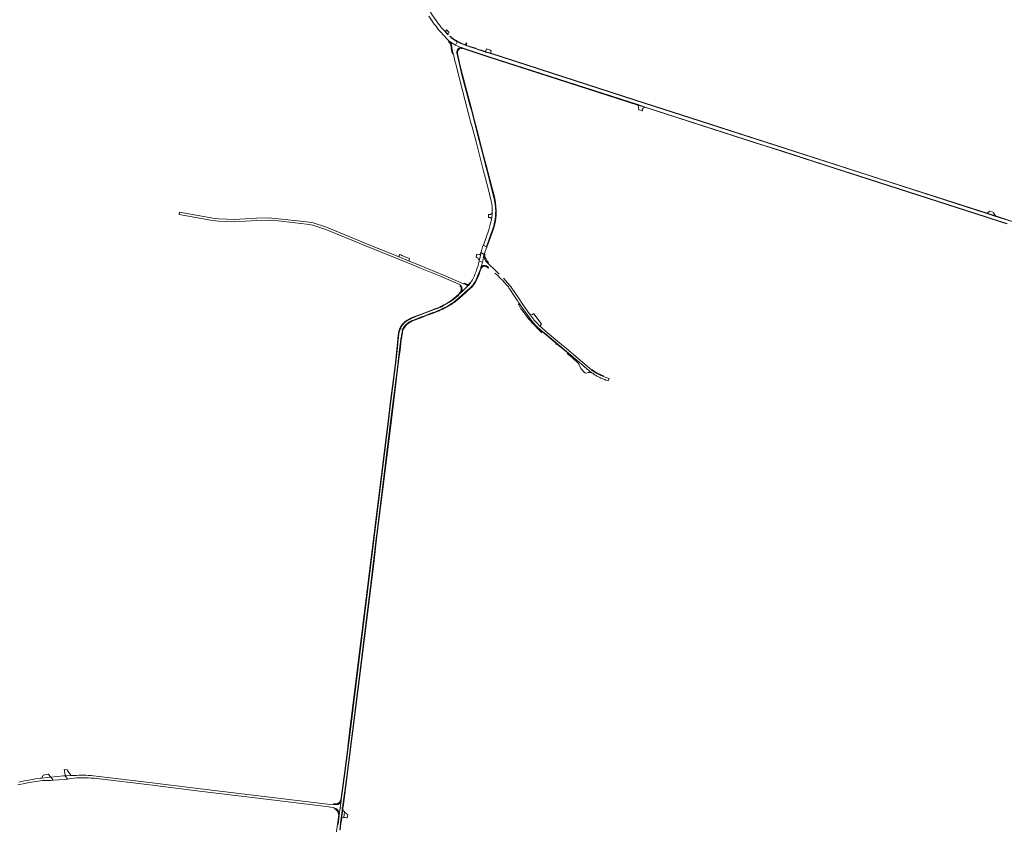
# Model space of a CAD drawing. Header units: metres. Extents: x 166325 to 190320, y 381923 to 404576.
# Tile 940 of 1056: x 179006 to 180291, y 387202 to 388253. Entities that reach past the tile are written whole.
import ezdxf

# ---------------------------------------------------------------- set-up
doc = ezdxf.new("R2010")
doc.units = ezdxf.units.M
for name, color, linetype, lineweight in [('B-WE-VH-VERHARDING_ASFALT-GV', 8, 'Continuous', 18), ('B-WE-VH-VERHARDING_BETON-GV', 8, 'Continuous', 18), ('B-WE-VH-VERHARDING_BETONSTRAATSTEEN-GV', 8, 'Continuous', 18), ('B-WE-VH-VERHARDING_STRAATBAKSTEEN-GV', 8, 'Continuous', 18)]:
    doc.layers.add(name, color=color, linetype=linetype, lineweight=lineweight)

msp = doc.modelspace()

# ---------------------------------------------------------------- linework, layer by layer
at = {"layer": 'B-WE-VH-VERHARDING_ASFALT-GV', "flags": 128}
for points in [[(179550.728, 388249.297), (179550.544, 388249.553), (179545.603, 388256.455), (179544.659, 388257.957), (179541.23, 388263.419), (179530.952, 388280.66), (179528.567, 388284.949), (179525.789, 388289.947), (179524.991, 388291.383), (179524.934, 388291.493), (179521.794, 388297.482), (179519.866, 388301.16), (179515.493, 388309.906), (179511.009, 388319.571), (179501.427, 388339.57), (179491.762, 388359.903), (179488.113, 388368.008), (179488.052, 388368.162), (179486.136, 388372.994), (179486, 388373.287)], [(179554.36, 388237.061), (179564.43, 388226.22)], [(179574.592, 388219.498), (179574.916, 388220.163), (179576.692, 388223.811)], [(179570.975, 388210.202), (179571.47, 388208.194), (179572.187, 388205.285), (179573.793, 388198.765), (179574.385, 388196.365), (179583.69, 388160.267), (179594.72, 388117.912), (179596.148, 388112.536), (179601.338, 388093.004), (179610.683, 388056.585), (179616.539, 388034.044), (179621.084, 388015.838)], [(179582.832, 388215.9), (179582.733, 388215.951)], [(179582.733, 388215.951), (179582.832, 388215.9), (179583.631, 388215.635)], [(179583.631, 388215.635), (179583.827, 388215.57), (179584.707, 388215.279), (179618.28, 388204.161), (179812.413, 388141.622), (179822.221, 388138.463), (179966.529, 388091.998), (179977.557, 388088.449), (180000, 388081.226), (180057.301, 388062.709), (180114.601, 388044.191), (180267.101, 387995.34), (180288.477, 387988.389), (180294.485, 387986.435)], [(179613.955, 388210.316), (179613.622, 388210.42), (179613.478, 388210.465), (179613.002, 388210.615)], [(180302.253, 387988.603), (180279.924, 387995.785), (180267.831, 387999.675), (180115.931, 388048.531), (179893.8, 388120.221), (179808.37, 388147.631), (179620.672, 388208.227), (179620.067, 388208.422), (179618.851, 388208.814)], [(179588.94, 387906.244), (179585.581, 387907.675), (179584.975, 387907.933), (179560.89, 387918.19), (179520.793, 387934.804), (179514.14, 387937.488), (179499.521, 387943.385), (179457.279, 387960.424), (179406.241, 387981.598), (179388.841, 387987.34), (179380.454, 387988.646), (179343.446, 387992.774), (179329.921, 387993.779), (179315.166, 387993.35), (179300.061, 387992.633), (179286.15, 387991.718), (179276.167, 387992.028), (179265.476, 387992.46), (179257.749, 387993.464), (179214.387, 388001.318), (179213.974, 387998.344), (179257.289, 387990.498), (179265.222, 387989.468), (179276.059, 387989.03), (179286.202, 387988.714), (179300.231, 387989.637), (179315.28, 387990.352), (179329.853, 387990.775), (179343.168, 387989.786), (179380.056, 387985.672), (179388.135, 387984.414), (179405.195, 387978.784), (179456.143, 387957.648), (179519.639, 387932.034), (179526.532, 387929.028), (179552.719, 387918.666), (179578.862, 387907.485), (179581.36, 387905.871)], [(179620.344, 387987.042), (179617.943, 387978.333), (179611.091, 387958.14)], [(179611.091, 387958.14), (179614.956, 387956.009), (179622.424, 387977.154)], [(179611.644, 387946.12), (179607.633, 387948.48), (179607.454, 387947.42)], [(179605.08, 387945.378), (179602.328, 387946.286), (179602.106, 387945.294), (179601.393, 387942.022)], [(179601.393, 387942.022), (179603.449, 387941.466)], [(179605.452, 387937.707), (179605.339, 387937.236), (179609.216, 387936.201), (179609.644, 387936.087)], [(179609.644, 387936.087), (179609.216, 387936.201), (179605.339, 387937.236)], [(179616.656, 387934.754), (179615.208, 387936.154)], [(179631.616, 387920.335), (179623.651, 387928.008), (179619.903, 387931.618), (179618.644, 387932.832), (179616.656, 387934.754)], [(179607.357, 387928.317), (179607.383, 387928.411), (179607.42, 387928.537), (179607.474, 387928.698)], [(179607.55, 387928.925), (179607.474, 387928.698)], [(179592.097, 387906.563), (179591.951, 387906.371), (179591.771, 387906.134), (179589.766, 387904.224), (179587.153, 387901.735), (179582.254, 387897.068)], [(179644.246, 387902.664), (179646.322, 387899.514), (179650.318, 387893.453), (179655.634, 387885.388), (179655.746, 387885.218), (179656.38, 387884.3), (179656.94, 387883.481), (179656.944, 387883.476), (179663.431, 387874.077), (179671.182, 387863.564), (179671.042, 387863.407), (179670.912, 387863.262)], [(179672.004, 387867.111), (179670.969, 387868.46), (179669.441, 387870.587), (179664.443, 387877.545), (179663.204, 387879.414), (179655.731, 387890.684), (179648.154, 387901.963)], [(179579.051, 387889.269), (179585.733, 387895.457)], [(179518.343, 387859.815), (179527.202, 387863.367), (179529.969, 387864.476), (179534.33, 387866.093), (179542.96, 387869.294), (179548.187, 387871.393), (179552.575, 387873.156)], [(179544.303, 387873.169), (179526.341, 387866.39), (179522.077, 387864.781), (179519.993, 387863.994)], [(179502.127, 387848.509), (179505.591, 387848.838), (179505.965, 387848.874)], [(179743.749, 387802.556), (179737.238, 387808.028), (179716.653, 387825.479), (179715.578, 387826.386), (179694.774, 387843.937), (179687.29, 387850.223)], [(179687.867, 387845.372), (179689.181, 387844.588), (179690.291, 387843.926), (179690.387, 387843.868), (179692.746, 387841.876), (179694.441, 387840.444), (179719.374, 387819.393), (179719.491, 387819.295)], [(179499.822, 387835.112), (179499.76, 387834.518), (179498.728, 387824.684), (179497.057, 387808.766), (179493.617, 387780.844), (179490.243, 387754.497), (179487.071, 387728.313), (179436.87, 387322.266), (179430.488, 387271.81), (179425.418, 387233.61), (179425.36, 387233.17), (179425.352, 387233.118), (179425.345, 387233.066), (179424.058, 387223.55), (179427.084, 387223.182)], [(179427.084, 387223.182), (179427.658, 387227.563), (179431.039, 387251.966), (179433.174, 387268.352), (179447.347, 387382.374), (179447.722, 387385.391), (179456.17, 387453.34), (179463.854, 387515.959), (179471.538, 387578.578), (179471.842, 387581.056), (179481.036, 387655.983), (179490.23, 387730.91), (179498.69, 387798.574), (179500.167, 387810.42), (179501.508, 387821.906), (179503.135, 387834.917)], [(179753.079, 387794.717), (179752.159, 387795.49), (179743.749, 387802.556)], [(179752.554, 387791.493), (179752.943, 387791.22)], [(179767.415, 387786.892), (179765.528, 387787.529)], [(179773.857, 387781.201), (179775.086, 387784.304), (179767.415, 387786.892)], [(179003.305, 387253.559), (179012.579, 387255.636), (179018.049, 387256.719), (179026.666, 387258.109), (179035.236, 387259.26), (179040.269, 387259.573), (179042.393, 387259.56), (179042.955, 387259.206), (179046.507, 387259.429), (179049.159, 387259.596), (179046.46, 387263.842), (179046.133, 387263.845), (179034.46, 387262.455), (179032.721, 387262.246), (179026.432, 387261.377), (179017.585, 387259.94), (179012.113, 387258.874), (179004.342, 387257.239)], [(179079.666, 387266.073), (179072.7, 387265.73), (179072.19, 387265.705), (179066.821, 387265.44), (179065.591, 387265.474), (179065.206, 387265.485), (179068.064, 387261.18), (179072.331, 387262), (179076.517, 387262.37)], [(179419.303, 387227.816), (179415.312, 387228.077), (179407.46, 387228.59), (179238.004, 387249.103), (179234.751, 387249.497), (179178.75, 387256.5), (179105.403, 387265.189)], [(179106.524, 387261.916), (179179.06, 387253.28), (179236.76, 387246.03), (179341.84, 387233.38), (179409.26, 387225.12), (179416.038, 387223.767)], [(179422.822, 387214.413), (179424.058, 387223.55), (179425.345, 387233.066)], [(179423.326, 387194.997), (179424.508, 387203.54), (179424.565, 387203.976), (179427.084, 387223.182), (179424.058, 387223.55), (179422.822, 387214.413), (179422.814, 387214.348), (179422.805, 387214.283), (179421.138, 387201.951)]]:
    msp.add_lwpolyline(points, dxfattribs=at)
at = {"layer": 'B-WE-VH-VERHARDING_ASFALT-GV'}
for points in [[(179539.742, 388256.998, 0.02567125), (179554.36, 388237.061)], [(179562.452, 388235.335, -0.03340086), (179550.728, 388249.297)], [(179565.01, 388232.741, -0.00669943), (179562.452, 388235.335)], [(179569.86, 388228.353, -0.01518888), (179567.607, 388230.245)], [(179564.43, 388226.22, -0.02837878), (179565.802, 388224.949)], [(179565.802, 388224.949, -0.01649967), (179566.182, 388224.679)], [(179566.182, 388224.679, -0.00767709), (179566.327, 388224.568)], [(179574.592, 388219.498, -0.03656708), (179566.327, 388224.568)], [(179566.327, 388224.568, -0.19168388), (179569.371, 388219.307)], [(179569.392, 388219.065, 0.00561939), (179569.517, 388217.813)], [(179569.517, 388217.813, 0.0384661), (179570.975, 388210.202)], [(179574.592, 388219.498, 0.03332996), (179582.733, 388215.951)], [(179577.878, 388223.176, -0.00599065), (179576.692, 388223.811)], [(179576.138, 388210.585, -0.02076318), (179576.234, 388211.163)], [(179578.87, 388215.243, -0.20082259), (179581.98, 388216.101)], [(179621.084, 388015.838, -0.06548592), (179622.433, 388000.279)], [(179622.433, 388000.279, -0.01081484), (179622.27, 387997.781)], [(179621.61, 387992.692, -0.02438997), (179620.344, 387987.042)], [(179622.424, 387977.154, 0.01870401), (179624.094, 387982.245)], [(179605.339, 387937.236, -0.02289183), (179601.413, 387923.831)], [(179603.449, 387941.466, -0.10393705), (179604.927, 387939.517)], [(179604.927, 387939.517, -0.0533968), (179605.345, 387938.314)], [(179605.558, 387945.524, -0.03457651), (179605.08, 387945.378)], [(179605.345, 387938.314, -0.02800752), (179605.452, 387937.707)], [(179607.454, 387947.42, -0.01637875), (179605.452, 387937.707)], [(179607.089, 387946.733, -0.14930797), (179605.558, 387945.524)], [(179607.387, 387947.26, -0.04507646), (179607.089, 387946.733)], [(179607.454, 387947.42, -0.02040645), (179607.387, 387947.26)], [(179607.55, 387928.925, 0.0184835), (179609.644, 387936.087)], [(179609.644, 387936.087, 0.01740959), (179611.13, 387942.97)], [(179611.644, 387946.12, -0.00824173), (179611.13, 387942.97)], [(179611.582, 387944.569, -0.03092414), (179611.644, 387946.12)], [(179615.208, 387936.154, -0.1941733), (179611.582, 387944.569)], [(179601.413, 387923.831, -0.04453108), (179594.618, 387909.508)], [(179609.819, 387931.297, -0.03818239), (179610.453, 387931.545)], [(179610.453, 387931.545, -0.0949215), (179612.18, 387931.731)], [(179612.18, 387931.731, -0.17517444), (179617.174, 387929.669)], [(179625.984, 387921.526, -0.04198586), (179641.087, 387906.526)], [(179641.725, 387910.11, 0.01466719), (179637.281, 387914.934)], [(179648.154, 387901.963, 0.02298087), (179641.725, 387910.11)], [(179581.715, 387896.408, -0.00764286), (179579.828, 387894.5)], [(179582.254, 387897.068, -0.04268995), (179581.715, 387896.408)], [(179583.156, 387900.092, -0.15731321), (179582.254, 387897.068)], [(179583.13, 387900.663, -0.01406112), (179583.156, 387900.092)], [(179585.733, 387895.457, -0.03000718), (179591.1, 387900.337)], [(179591.241, 387906.188, -0.1007746), (179589.686, 387906.074)], [(179593.58, 387902.376, 0.0134873), (179595.875, 387904.485)], [(179641.087, 387906.526, -0.00980071), (179644.246, 387902.664)], [(179552.575, 387873.156, 0.04823923), (179567.965, 387881.003)], [(179512.762, 387856.814, -0.02680598), (179514.813, 387858.135)], [(179517.625, 387859.528, -0.00696446), (179518.343, 387859.815)], [(179675.084, 387858.133, 0.03792968), (179687.867, 387845.372)], [(179502.127, 387848.509, 0.05336235), (179500.717, 387843.488)], [(179504.711, 387844.49, -0.01033696), (179504.888, 387845.364)], [(179506.842, 387850.824, -0.08530747), (179512.762, 387856.814)], [(179687.29, 387850.223, -0.00934352), (179684.596, 387852.675)], [(179500.717, 387843.488, 0.03201877), (179499.822, 387835.112)], [(179503.135, 387834.917, -0.0066632), (179503.564, 387838.051)], [(179763.219, 387788.526, -0.05808791), (179753.079, 387794.717)], [(179752.943, 387791.22, 0.01236144), (179757.185, 387788.401)], [(179757.185, 387788.401, 0.01368982), (179761.035, 387786.316)], [(179761.035, 387786.316, 0.02367954), (179767.74, 387783.313)], [(179767.74, 387783.313, 0.02086506), (179773.857, 387781.201)], [(179076.517, 387262.37, -0.05172102), (179106.524, 387261.916)], [(179092.196, 387266.181, 0.02027122), (179079.666, 387266.073)], [(179105.403, 387265.189, 0.02126143), (179092.196, 387266.181)], [(179425.345, 387233.066, -0.36450159), (179419.303, 387227.816)], [(179416.038, 387223.767, -0.39125515), (179422.822, 387214.413)]]:
    msp.add_lwpolyline(points, format="xyb", dxfattribs=at)
at = {"layer": 'B-WE-VH-VERHARDING_ASFALT-GV', "flags": 128}
for points in [[(179609.892, 387955.895), (179608.404, 387951.012), (179607.633, 387948.48), (179611.967, 387945.93), (179612.79, 387948.574), (179614.323, 387953.499), (179615.083, 387955.939), (179610.65, 387958.383)], [(179068.064, 387261.18), (179065.206, 387265.485), (179062.883, 387265.275), (179046.46, 387263.842), (179049.159, 387259.596), (179064.246, 387260.847)], [(179434.032, 387215.046), (179432.204, 387216.07), (179430.263, 387217.769), (179429.764, 387218.427), (179428.614, 387210.888), (179430.664, 387211.089), (179432.404, 387210.743), (179433.242, 387210.577)]]:
    msp.add_lwpolyline(points, close=True, dxfattribs=at)
at = {"layer": 'B-WE-VH-VERHARDING_BETON-GV', "flags": 128}
for points in [[(179567.941, 388230.579), (179567.451, 388231.04), (179567.126, 388230.697)], [(179567.126, 388230.697), (179567.607, 388230.245)], [(179566.182, 388224.679), (179566.178, 388224.675), (179566.121, 388224.609), (179565.45, 388223.84)], [(179569.392, 388219.065), (179569.371, 388219.307)], [(179576.891, 388224.22), (179576.667, 388224.345)], [(179576.692, 388223.811), (179576.891, 388224.22)], [(179597.875, 388216.098), (179593.059, 388217.681)], [(179570.044, 388209.518), (179570.432, 388207.943), (179570.437, 388207.922), (179570.745, 388208.003), (179571.038, 388208.081), (179571.437, 388208.186), (179571.47, 388208.194), (179570.975, 388210.202)], [(179576.89, 388209.355), (179576.889, 388209.388), (179576.517, 388209.305), (179576.214, 388209.238)], [(179576.214, 388209.238), (179576.517, 388209.305), (179576.889, 388209.388)], [(179576.512, 388207.595), (179580.048, 388192.415), (179582.981, 388180.714), (179588.587, 388159.41), (179593.848, 388139.602), (179595.225, 388134.33), (179598.765, 388120.77), (179603.71, 388101.537), (179608.856, 388081.929), (179613.772, 388062.753), (179616.617, 388051.673), (179618.947, 388042.599), (179624.759, 388020.15), (179624.929, 388019.492)], [(179576.889, 388209.388), (179577.086, 388209.432)], [(179625.634, 388019.385), (179619.621, 388042.613), (179614.446, 388062.767), (179609.53, 388081.943), (179604.383, 388101.551), (179599.438, 388120.785), (179594.522, 388139.616), (179589.261, 388159.425), (179583.655, 388180.728), (179580.722, 388192.43), (179576.984, 388208.477)], [(179583.35, 388214.741), (179583.511, 388215.253), (179583.631, 388215.635), (179582.832, 388215.9)], [(180294.485, 387986.435), (180288.477, 387988.389), (180267.101, 387995.34), (180114.601, 388044.191), (180057.301, 388062.709), (180000, 388081.226), (179977.557, 388088.449), (179966.529, 388091.998), (179822.221, 388138.463), (179812.413, 388141.622), (179618.28, 388204.161), (179584.707, 388215.279), (179583.827, 388215.57), (179583.631, 388215.635), (179583.511, 388215.253), (179583.7, 388215.191), (179586.898, 388214.132), (179618.156, 388203.781), (179812.657, 388141.123), (179821.645, 388138.228), (179967.073, 388091.403), (179976.926, 388088.232), (179999.877, 388080.845), (180114.478, 388043.81), (180266.978, 387994.959), (180288.353, 387988.009), (180294.361, 387986.055)], [(179593.029, 388217.188), (179601.755, 388214.32)], [(179618.851, 388208.814), (179620.067, 388208.422), (179620.672, 388208.227), (179808.37, 388147.631), (179893.8, 388120.221), (180115.931, 388048.531), (180267.831, 387999.675), (180279.924, 387995.785), (180302.253, 387988.603), (180302.575, 387988.507), (180302.78, 387988.854), (180279.447, 387996.358), (180268.346, 387999.93), (180116.054, 388048.912), (179893.923, 388120.602), (179808.493, 388148.012), (179620.6, 388208.67)], [(179622.424, 387977.154), (179614.956, 387956.009)], [(179614.956, 387956.009), (179615.083, 387955.939), (179615.195, 387955.367), (179615.413, 387955.199), (179615.578, 387955.666), (179623.13, 387977.047)], [(179612.909, 387945.965), (179612.291, 387946.25), (179611.967, 387945.93), (179611.644, 387946.12)], [(179615.208, 387936.154), (179616.656, 387934.754), (179616.792, 387934.893), (179617.08, 387935.185)], [(179617.08, 387935.185), (179617.56, 387935.673)], [(179607.474, 387928.698), (179607.42, 387928.537), (179607.383, 387928.411), (179607.357, 387928.317), (179607.889, 387928.078)], [(179607.889, 387928.078), (179607.357, 387928.317)], [(179607.889, 387928.078), (179608.232, 387927.925), (179608.256, 387927.914)], [(179617.701, 387929.182), (179617.268, 387929.582), (179617.174, 387929.669)], [(179617.231, 387928.213), (179617.288, 387928.331), (179617.454, 387928.674)], [(179617.454, 387928.674), (179617.701, 387929.182)], [(179594.618, 387909.508), (179594.39, 387909.644), (179593.797, 387909.998), (179593.785, 387909.971)], [(179600.998, 387910.976), (179601.2, 387911.382)], [(179581.36, 387905.871), (179581.109, 387905.701), (179580.381, 387905.21)], [(179580.956, 387896.997), (179581.196, 387896.811), (179581.284, 387896.742), (179581.648, 387896.46), (179581.715, 387896.408)], [(179581.715, 387896.408), (179581.648, 387896.46), (179581.284, 387896.742), (179581.196, 387896.811)], [(179589.467, 387907.159), (179589.29, 387907.231), (179585.934, 387908.581), (179585.581, 387907.675)], [(179585.581, 387907.675), (179588.94, 387906.244)], [(179579.471, 387888.673), (179585.382, 387894.148), (179586.152, 387894.862)], [(179517.839, 387858.849), (179518.763, 387859.219), (179530.389, 387863.88), (179536.679, 387866.212), (179543.38, 387868.698), (179552.995, 387872.56)], [(179543.771, 387873.558), (179527.395, 387867.378), (179521.545, 387865.17), (179519.461, 387864.384)], [(179670.912, 387863.262), (179669.701, 387861.912), (179683.967, 387846.685), (179686.743, 387844.092), (179687.805, 387845.303), (179687.867, 387845.372)], [(179684.596, 387852.675), (179684.654, 387852.74), (179684.819, 387852.928), (179686.872, 387855.262), (179685.986, 387856.499), (179677.282, 387868.286), (179676.877, 387868.762), (179676.475, 387868.741), (179675.072, 387867.602), (179674.666, 387868.111), (179674.439, 387868.025), (179672.556, 387867.318), (179672.004, 387867.111)], [(179672.004, 387867.111), (179673.24, 387865.499), (179673.942, 387864.584), (179674.563, 387863.774)], [(179501.418, 387848.441), (179502.127, 387848.509)], [(179505.57, 387854.503), (179505.625, 387854.573)], [(179505.965, 387848.874), (179506.364, 387848.912), (179506.65, 387848.939)], [(179499.29, 387835.502), (179496.525, 387809.155), (179493.086, 387781.234), (179489.711, 387754.887), (179486.539, 387728.703), (179436.338, 387322.655), (179433.89, 387303.298), (179433.793, 387302.533), (179429.956, 387272.199), (179424.758, 387233.661), (179425.418, 387233.61)], [(179425.418, 387233.61), (179430.488, 387271.81), (179436.87, 387322.266), (179487.071, 387728.313), (179490.243, 387754.497), (179493.617, 387780.844), (179497.057, 387808.766), (179498.728, 387824.684), (179499.76, 387834.518), (179499.822, 387835.112)], [(179503.135, 387834.917), (179501.508, 387821.906), (179500.167, 387810.42), (179498.69, 387798.574), (179490.23, 387730.91), (179481.036, 387655.983), (179471.842, 387581.056), (179471.538, 387578.578), (179463.854, 387515.959), (179456.17, 387453.34), (179447.722, 387385.391), (179447.347, 387382.374), (179433.174, 387268.352), (179431.039, 387251.966), (179427.658, 387227.563), (179427.084, 387223.182), (179427.637, 387223.115), (179428.199, 387227.399), (179428.254, 387227.798), (179428.689, 387230.941), (179430.223, 387242.013), (179431.579, 387251.802), (179448.103, 387382.491), (179448.47, 387385.469)], [(179472.426, 387581.762), (179481.33, 387653.235), (179486.527, 387695.165), (179491.725, 387737.096), (179498.98, 387795.56), (179500.726, 387809.785), (179502.068, 387821.271), (179503.694, 387834.282), (179504.314, 387838.547)], [(179505.206, 387843.945), (179505.261, 387844.261)], [(179448.47, 387385.469), (179461.884, 387493.636), (179467.313, 387538.653), (179472.038, 387578.531), (179472.333, 387581.016), (179472.426, 387581.762)], [(179416.648, 387228.912), (179415.37, 387229.077), (179415.312, 387228.077), (179419.303, 387227.816)], [(179425.345, 387233.066), (179425.352, 387233.118), (179425.36, 387233.17), (179425.418, 387233.61), (179424.758, 387233.661), (179424.383, 387233.69)], [(179416.038, 387223.767), (179415.955, 387222.809)], [(179423.81, 387194.423), (179425.048, 387203.375), (179425.505, 387206.861), (179425.909, 387209.94), (179427.379, 387221.151), (179427.637, 387223.115), (179427.084, 387223.182), (179424.565, 387203.976), (179424.508, 387203.54), (179423.326, 387194.997)], [(179421.138, 387201.951), (179422.805, 387214.283), (179422.165, 387214.509), (179418.234, 387186.069)], [(179421.835, 387214.625), (179422.165, 387214.509), (179422.805, 387214.283), (179422.814, 387214.348), (179422.822, 387214.413)]]:
    msp.add_lwpolyline(points, dxfattribs=at)
at = {"layer": 'B-WE-VH-VERHARDING_BETON-GV'}
for points in [[(179570.859, 388228.171, -0.01915548), (179567.941, 388230.579)], [(179565.45, 388223.84, -0.18950459), (179568.439, 388218.623)], [(179568.439, 388218.623, 0.01606582), (179568.967, 388214.413)], [(179569.86, 388228.353, 0.04130746), (179576.692, 388223.811)], [(179576.667, 388224.345, -0.03468282), (179570.859, 388228.171)], [(179577.909, 388223.669, -0.00511816), (179576.891, 388224.22)], [(179577.878, 388223.176, 0.03089246), (179593.029, 388217.188)], [(179582.615, 388221.575, -0.00973779), (179577.909, 388223.669)], [(179587.325, 388219.694, -0.0096312), (179582.615, 388221.575)], [(179588.26, 388219.345, -0.00128912), (179587.325, 388219.694)], [(179593.059, 388217.681, -0.00952406), (179588.26, 388219.345)], [(179568.967, 388214.413, 0.01687596), (179569.667, 388210.986)], [(179569.667, 388210.986, 0.00735781), (179570.044, 388209.518)], [(179576.138, 388210.585, 0.02668302), (179576.214, 388209.238)], [(179576.214, 388209.238, 0.03057094), (179576.512, 388207.595)], [(179578.87, 388215.243, 0.1848371), (179576.234, 388211.163)], [(179576.984, 388208.477, -0.02501411), (179576.89, 388209.355)], [(179577.086, 388209.432, -0.04375486), (179577.161, 388210.416)], [(179577.161, 388210.416, -0.22442695), (179579.753, 388214.462)], [(179579.753, 388214.462, -0.188588), (179583.35, 388214.741)], [(179582.832, 388215.9, 0.04376073), (179581.98, 388216.101)], [(179603.155, 388214.264, -0.00305627), (179597.875, 388216.098)], [(179601.755, 388214.32, 0.00631652), (179613.002, 388210.615)], [(179613.368, 388210.919, -0.00594443), (179603.155, 388214.264)], [(179613.955, 388210.316, 0.00284259), (179618.851, 388208.814)], [(179623.13, 387977.047, 0.1483539), (179625.634, 388019.385)], [(179624.929, 388019.492, -0.03966577), (179626.728, 388008.073)], [(179626.728, 388008.073, -0.07004179), (179625.451, 387987.753)], [(179625.451, 387987.753, -0.01941105), (179624.094, 387982.245)], [(179613.519, 387941.401, -0.17520623), (179612.909, 387945.965)], [(179617.56, 387935.673, -0.08579181), (179613.519, 387941.401)], [(179607.357, 387928.317, -0.03968726), (179600.578, 387911.572)], [(179601.2, 387911.382, 0.02896754), (179606.375, 387923.557)], [(179606.375, 387923.557, 0.01026159), (179607.889, 387928.078)], [(179607.585, 387928.977, 0.01670342), (179607.474, 387928.698)], [(179609.819, 387931.297, 0.18088185), (179607.585, 387928.977)], [(179608.256, 387927.914, -0.22615998), (179610.557, 387930.406)], [(179610.557, 387930.406, -0.04091086), (179611.193, 387930.6)], [(179611.193, 387930.6, -0.04515144), (179612.455, 387930.623)], [(179612.455, 387930.623, -0.07334039), (179614.461, 387930.173)], [(179614.461, 387930.173, -0.10225769), (179616.842, 387928.631)], [(179616.842, 387928.631, -0.02108298), (179617.231, 387928.213)], [(179593.785, 387909.971, -0.09378329), (179592.079, 387907.489)], [(179592.097, 387906.563, 0.14373354), (179594.618, 387909.508)], [(179597.439, 387905.355, 0.03831447), (179600.998, 387910.976)], [(179599.641, 387909.897, -0.01590923), (179598.161, 387907.556)], [(179600.578, 387911.572, -0.01143774), (179599.641, 387909.897)], [(179581.196, 387896.811, -0.0153484), (179577.289, 387892.983)], [(179580.381, 387905.21, -0.06284198), (179581.05, 387904.306)], [(179581.103, 387897.211, -0.01388621), (179580.956, 387896.997)], [(179581.05, 387904.306, -0.04310347), (179581.374, 387903.599)], [(179582.064, 387899.488, -0.0910476), (179581.103, 387897.211)], [(179582.38, 387904.031, 0.11208802), (179581.36, 387905.871)], [(179581.374, 387903.599, -0.13266448), (179582.064, 387899.488)], [(179582.638, 387903.287, 0.01606193), (179582.38, 387904.031)], [(179583.13, 387900.663, 0.05774301), (179582.638, 387903.287)], [(179586.152, 387894.862, -0.02971752), (179591.519, 387899.741)], [(179588.94, 387906.244, 0.04819821), (179589.686, 387906.074)], [(179590.795, 387907.006, -0.11857301), (179589.467, 387907.159)], [(179592.079, 387907.489, -0.12063796), (179590.795, 387907.006)], [(179593.58, 387902.376, -0.01395936), (179591.1, 387900.337)], [(179591.241, 387906.188, 0.04442818), (179591.887, 387906.431)], [(179591.519, 387899.741, 0.00839843), (179592.984, 387900.916)], [(179591.887, 387906.431, 0.01111768), (179592.097, 387906.563)], [(179592.984, 387900.916, 0.01924209), (179596.295, 387903.889)], [(179598.161, 387907.556, -0.02200255), (179595.875, 387904.485)], [(179596.295, 387903.889, 0.01075337), (179597.439, 387905.355)], [(179557.735, 387878.655, 0.07670751), (179579.828, 387894.5)], [(179568.708, 387886.012, -0.0336596), (179558.54, 387879.737)], [(179579.051, 387889.269, -0.02788614), (179567.965, 387881.003)], [(179568.385, 387880.407, 0.01364879), (179573.94, 387884.309)], [(179577.289, 387892.983, -0.03109341), (179568.708, 387886.012)], [(179573.94, 387884.309, 0.01437576), (179579.471, 387888.673)], [(179553.931, 387877.471, -0.00963242), (179543.771, 387873.558)], [(179544.303, 387873.169, 0.00955636), (179554.463, 387877.081)], [(179552.995, 387872.56, 0.00906536), (179555.911, 387873.768)], [(179558.54, 387879.737, -0.01436717), (179553.931, 387877.471)], [(179554.463, 387877.081, 0.01032076), (179557.735, 387878.655)], [(179555.911, 387873.768, 0.03943897), (179568.385, 387880.407)], [(179519.461, 387864.384, 0.07133425), (179507.097, 387857.214)], [(179507.629, 387856.824, -0.0714552), (179519.993, 387863.994)], [(179510.999, 387854.431, -0.08603582), (179517.839, 387858.849)], [(179517.625, 387859.528, 0.03162166), (179514.813, 387858.135)], [(179675.084, 387858.133, -0.01388838), (179670.912, 387863.262)], [(179674.563, 387863.774, 0.03926293), (179684.596, 387852.675)], [(179500.424, 387845.104, 0.01239973), (179500.185, 387843.878)], [(179501.418, 387848.441, 0.03550192), (179500.424, 387845.104)], [(179501.677, 387849.1, 0.00812189), (179501.418, 387848.441)], [(179502.369, 387850.636, 0.01699693), (179501.677, 387849.1)], [(179502.127, 387848.509, -0.07060644), (179505.57, 387854.503)], [(179504.71, 387854.462, 0.04557731), (179502.369, 387850.636)], [(179507.097, 387857.214, 0.03718649), (179504.71, 387854.462)], [(179505.965, 387848.874, 0.03985568), (179504.888, 387845.364)], [(179505.261, 387844.261, -0.05962505), (179506.65, 387848.939)], [(179505.625, 387854.573, -0.03080629), (179507.629, 387856.824)], [(179506.842, 387850.824, 0.02303118), (179505.965, 387848.874)], [(179506.65, 387848.939, -0.00524337), (179506.856, 387849.399)], [(179506.856, 387849.399, -0.06855642), (179510.999, 387854.431)], [(179499.434, 387837.879, 0.00840859), (179499.29, 387835.502)], [(179499.649, 387840.118, 0.00864653), (179499.434, 387837.879)], [(179499.896, 387842.041, 0.01271117), (179499.649, 387840.118)], [(179500.185, 387843.878, 0.00698941), (179499.896, 387842.041)], [(179504.711, 387844.49, 0.01345998), (179503.564, 387838.051)], [(179504.314, 387838.547, -0.00564744), (179505.206, 387843.945)], [(179424.383, 387233.69, -0.42172087), (179416.648, 387228.912)], [(179415.955, 387222.809, -0.16204888), (179420.266, 387219.673)], [(179420.266, 387219.673, -0.16065365), (179421.835, 387214.625)]]:
    msp.add_lwpolyline(points, format="xyb", dxfattribs=at)
at = {"layer": 'B-WE-VH-VERHARDING_BETONSTRAATSTEEN-GV', "flags": 128}
for points in [[(179589.392, 388221.748), (179588.545, 388222.283), (179587.456, 388219.972), (179587.325, 388219.694)], [(179588.26, 388219.345), (179588.381, 388219.602), (179589.392, 388221.748)], [(179621.239, 388211.937), (179620.118, 388212.846), (179616.383, 388214.126), (179616.096, 388214.224), (179614.971, 388214.297), (179614.124, 388211.908)], [(179622.433, 388000.279), (179621.83, 387999.658), (179620.254, 387998.034)], [(179617.787, 387998.225), (179617.551, 387994.441)], [(179619.849, 387994.269), (179620.128, 387994.019), (179621.35, 387992.925), (179621.61, 387992.692)], [(179656.799, 387880.951), (179657.027, 387880.606), (179657.253, 387880.114), (179659.847, 387875.219), (179661.395, 387873.274), (179665.002, 387868.743), (179669.585, 387862.035), (179669.701, 387861.912), (179670.912, 387863.262), (179671.042, 387863.407), (179671.182, 387863.564), (179663.431, 387874.077), (179656.944, 387883.476)], [(179719.491, 387819.295), (179719.374, 387819.393), (179694.441, 387840.444), (179692.746, 387841.876), (179690.387, 387843.868), (179690.291, 387843.926), (179689.181, 387844.588), (179687.867, 387845.372), (179687.805, 387845.303), (179687.988, 387845.146), (179688.961, 387844.328), (179693.265, 387840.71), (179704.368, 387831.376), (179705.984, 387830.015), (179706.918, 387829.229), (179708.545, 387827.859), (179717.069, 387820.683), (179719.785, 387818.397), (179720.303, 387817.961)], [(179739.127, 387802.821), (179719.491, 387819.295)], [(179720.561, 387816.426), (179720.622, 387816.374), (179727.106, 387811.3), (179735.024, 387803.778), (179738.036, 387797.21), (179743.459, 387791.732), (179744.125, 387791.156)], [(179752.581, 387795.974), (179752.159, 387795.49)], [(179752.159, 387795.49), (179753.079, 387794.717)], [(179753.076, 387795.558), (179752.581, 387795.974)], [(179767.613, 387787.666), (179765.525, 387788.37)], [(179765.528, 387787.529), (179767.415, 387786.892), (179767.613, 387787.666)]]:
    msp.add_lwpolyline(points, dxfattribs=at)
at = {"layer": 'B-WE-VH-VERHARDING_BETONSTRAATSTEEN-GV'}
for points in [[(179614.124, 388211.908, -0.0808153), (179613.368, 388210.919)], [(179613.368, 388210.919, 0.00288296), (179620.6, 388208.67)], [(179620.6, 388208.67, -0.15635798), (179621.239, 388211.937)], [(179617.551, 387994.441, -0.01218141), (179619.849, 387994.269)], [(179620.254, 387998.034, 0.01191012), (179617.787, 387998.225)], [(179621.61, 387992.692, 0.00521193), (179621.827, 387994.031)], [(179621.827, 387994.031, 0.01570263), (179622.27, 387997.781)], [(179656.944, 387883.476, -0.07467418), (179656.799, 387880.951)], [(179719.491, 387819.295, -0.09598098), (179720.303, 387817.961)], [(179720.303, 387817.961, -0.09527043), (179720.561, 387816.426)], [(179751.13, 387792.519, -0.03833152), (179739.127, 387802.821)], [(179763.57, 387789.205, -0.05995603), (179753.076, 387795.558)], [(179744.125, 387791.156, -0.16249094), (179752.554, 387791.493)], [(179752.554, 387791.493, -0.00477203), (179751.13, 387792.519)], [(179763.219, 387788.526, 0.01190485), (179765.528, 387787.529)], [(179765.525, 387788.37, -0.00988217), (179763.57, 387789.205)]]:
    msp.add_lwpolyline(points, format="xyb", dxfattribs=at)
at = {"layer": 'B-WE-VH-VERHARDING_BETONSTRAATSTEEN-GV', "flags": 128}
for points in [[(179812.657, 388141.123), (179813.231, 388139.949), (179813.568, 388137.877), (179813.937, 388136), (179813.466, 388135.074), (179817.99, 388133.792), (179818.33, 388133.664), (179818.794, 388133.489), (179818.536, 388134.059), (179818.293, 388134.983), (179818.791, 388135.947), (179819.513, 388136.876), (179820.902, 388137.925), (179821.645, 388138.228)], [(179514.583, 387940.811), (179510.788, 387942.297), (179505.442, 387944.39), (179503.008, 387945.386), (179501.774, 387945.891), (179501.561, 387945.386), (179501.192, 387944.512), (179501.051, 387944.179), (179500.53, 387943.908), (179499.521, 387943.385), (179514.14, 387937.488), (179513.952, 387938.352), (179513.814, 387938.985), (179513.972, 387939.361), (179514.365, 387940.293)], [(179705.984, 387830.015), (179705.402, 387829.327), (179706.32, 387828.522), (179706.918, 387829.229)], [(179043.035, 387267.499), (179036.127, 387266.456), (179034.46, 387262.455), (179046.133, 387263.845)], [(179072.19, 387265.705), (179072.7, 387265.73), (179069.794, 387269.901), (179067.752, 387273.235), (179063.699, 387273.651), (179063.68, 387273.65), (179063.948, 387272.376), (179064.576, 387268.519), (179065.591, 387265.474), (179066.821, 387265.44)], [(179429.764, 387218.427), (179428.242, 387219.892), (179427.54, 387220.916), (179427.379, 387221.151), (179425.909, 387209.94), (179425.997, 387210), (179428.614, 387210.888)]]:
    msp.add_lwpolyline(points, close=True, dxfattribs=at)
at = {"layer": 'B-WE-VH-VERHARDING_STRAATBAKSTEEN-GV', "flags": 128}
msp.add_lwpolyline([(179565.078, 388234.053), (179565.845, 388235.853), (179566.121, 388236.163), (179565.581, 388236.49), (179562.804, 388239.23), (179561.965, 388237.995), (179561.164, 388237.674), (179560.874, 388237.701)], dxfattribs=at)
at = {"layer": 'B-WE-VH-VERHARDING_STRAATBAKSTEEN-GV'}
for points in [[(179560.874, 388237.701, 0.01094463), (179564.955, 388233.462)], [(179564.955, 388233.462, -0.06325654), (179565.078, 388234.053)]]:
    msp.add_lwpolyline(points, format="xyb", dxfattribs=at)
at = {"layer": 'B-WE-VH-VERHARDING_STRAATBAKSTEEN-GV', "flags": 128}
msp.add_lwpolyline([(180268.346, 387999.93), (180279.447, 387996.358), (180278.385, 387997.637), (180277.394, 387999.637), (180277.076, 388000.821), (180271.376, 388002.431), (180270.432, 388001.212), (180269.031, 388000.269)], close=True, dxfattribs=at)

doc.saveas('drawing.dxf')
